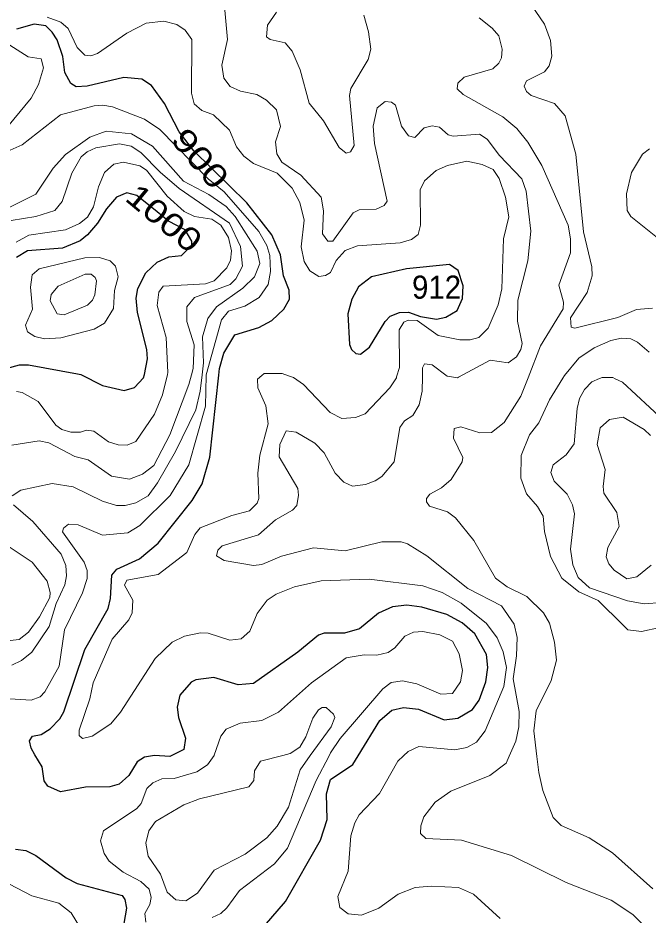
# Model space of a CAD drawing. Extents: x 473.9 to 500, y 7733.1 to 7760.8.
# Drawn here: x 482.693 to 484.875, y 7756.121 to 7759.228 of the extents above; entities that cross this region are included whole.
import ezdxf
from ezdxf.enums import TextEntityAlignment as Align

# ---------------------------------------------------------------- set-up
doc = ezdxf.new("R2010")
doc.units = 0
doc.header["$LTSCALE"] = 0.032
doc.layers.add('1', color=7, linetype='Continuous', lineweight=25)
doc.layers.add('2', color=7, linetype='Continuous', lineweight=13)
doc.layers.add('21', color=7, linetype='Continuous')
doc.layers.add('61', color=7, linetype='Continuous')

msp = doc.modelspace()

# ---------------------------------------------------------------- linework, layer by layer
at = {"layer": '1'}
for points in [[(483.0138, 7757.2173), (483.0181, 7757.2984), (483.0355, 7757.3194), (483.1139, 7757.3545), (483.1789, 7757.4086), (483.2961, 7757.5567), (483.3312, 7757.6143), (483.3581, 7757.7068), (483.3886, 7757.9914), (483.391, 7758.0139), (483.4058, 7758.0675), (483.4435, 7758.1311), (483.5275, 7758.1564), (483.5725, 7758.1801), (483.6142, 7758.2199), (483.633, 7758.2547), (483.6327, 7758.2859), (483.613, 7758.3355), (483.6022, 7758.4075), (483.5727, 7758.477), (483.4856, 7758.5883), (483.3021, 7758.7675), (483.2511, 7758.8332), (483.2002, 7758.9324), (483.1554, 7758.9939), (483.1223, 7759.0163), (483.0593, 7759.0213), (482.9332, 7758.9921), (482.8944, 7758.9892), (482.8759, 7759.0013), (482.8557, 7759.0389), (482.8481, 7759.095), (482.829, 7759.1523), (482.8121, 7759.1794), (482.7897, 7759.2007), (482.7493, 7759.207), (482.6879, 7759.1896)], [(482.6527, 7758.014), (482.6988, 7758.0267), (482.7296, 7758.0268), (482.899, 7757.9959), (482.9108, 7757.9937), (482.9855, 7757.9547), (483.0612, 7757.9384), (483.0967, 7757.9486), (483.1284, 7757.9813), (483.1309, 7757.9937), (483.1418, 7758.048), (483.139, 7758.0802), (483.1067, 7758.2079), (483.1025, 7758.2574), (483.1079, 7758.2909), (483.1358, 7758.3457), (483.1749, 7758.3829), (483.216, 7758.4004), (483.26, 7758.4055), (483.2948, 7758.4412), (483.2949, 7758.4548), (483.272, 7758.4944), (483.2144, 7758.5243), (483.1754, 7758.5572), (483.1052, 7758.6127), (483.0701, 7758.623), (483.0339, 7758.6076), (483, 7758.5673), (482.969, 7758.5174), (482.9344, 7758.4771), (482.9088, 7758.4567), (482.847, 7758.4309), (482.7265, 7758.4212), (482.688, 7758.3985)], [(483.5254, 7756.0584), (483.6193, 7756.1677), (483.741, 7756.3805), (483.764, 7756.4519), (483.761, 7756.5409), (483.7758, 7756.5905), (483.8523, 7756.6423), (483.8709, 7756.6728), (483.9455, 7756.7955), (483.9879, 7756.8305), (484.0277, 7756.84), (484.0801, 7756.8343), (484.1685, 7756.7975), (484.2163, 7756.8026), (484.2674, 7756.8331), (484.2899, 7756.8656), (484.313, 7756.9294), (484.3197, 7756.979), (484.3156, 7757.024), (484.2746, 7757.0949), (484.2312, 7757.1334), (484.1782, 7757.1616), (484.0919, 7757.1877), (484.0396, 7757.1945), (483.9901, 7757.1889), (483.9419, 7757.1672), (483.8762, 7757.1121), (483.8238, 7757.098), (483.7537, 7757.0971), (483.7341, 7757.0905), (483.6623, 7757.0318), (483.5088, 7756.9233), (483.456, 7756.9187), (483.3715, 7756.9435), (483.3087, 7756.9363), (483.2932, 7756.9272), (483.254, 7756.883), (483.2441, 7756.8414), (483.2494, 7756.8053), (483.2736, 7756.7333), (483.268, 7756.6941), (483.2279, 7756.6748), (483.2189, 7756.6704), (483.1661, 7756.6743), (483.1313, 7756.6679), (483.1061, 7756.6521), (483.0777, 7756.6048), (483.0431, 7756.5745), (483.011, 7756.5649), (482.9272, 7756.5642), (482.8409, 7756.5482), (482.7968, 7756.5672), (482.784, 7756.5858), (482.7767, 7756.6342), (482.7522, 7756.6762), (482.7388, 7756.6991), (482.7332, 7756.7244), (482.7442, 7756.7402), (482.774, 7756.7466), (482.8043, 7756.7661), (482.8383, 7756.801), (482.8518, 7756.8245), (482.9245, 7757.0404), (483.0059, 7757.1826), (483.0138, 7757.2173)], [(482.685, 7756.3494), (482.7203, 7756.3444), (482.7551, 7756.327), (482.8607, 7756.2496), (482.8978, 7756.2308), (483.0541, 7756.1891), (483.063, 7756.1753), (483.0687, 7756.145), (483.051, 7756.0384)]]:
    msp.add_lwpolyline(points, dxfattribs=at)
msp.add_lwpolyline([(484.2137, 7758.2146), (484.2321, 7758.2562), (484.2341, 7758.3009), (484.2167, 7758.3532), (484.1874, 7758.3743), (484.0383, 7758.3596), (483.9174, 7758.3318), (483.8717, 7758.2969), (483.8487, 7758.2546), (483.8357, 7758.2036), (483.8408, 7758.0969), (483.8478, 7758.0801), (483.8626, 7758.0658), (483.8786, 7758.0633), (483.91, 7758.0877), (483.9647, 7758.1771), (483.9817, 7758.1957), (484.0137, 7758.2077), (484.0449, 7758.2092), (484.0872, 7758.1946), (484.1418, 7758.1852), (484.175, 7758.1916)], close=True, dxfattribs=at)
at = {"layer": '2'}
for points in [[(483.4093, 7759.2555), (483.4183, 7759.153), (483.3992, 7759.0644), (483.4057, 7759.0198), (483.4274, 7758.9902), (483.4641, 7758.975), (483.5204, 7758.9625), (483.5534, 7758.9435), (483.5879, 7758.9095), (483.6016, 7758.8526), (483.5854, 7758.7988), (483.5897, 7758.757), (483.6066, 7758.7287), (483.6724, 7758.6836), (483.7432, 7758.6072), (483.7513, 7758.5599), (483.7478, 7758.4801), (483.7661, 7758.4556), (483.7831, 7758.4548), (483.8537, 7758.5527), (483.8745, 7758.5633), (483.9328, 7758.5654), (483.9614, 7758.5783), (483.9717, 7758.5931), (483.9275, 7758.7932), (483.9234, 7758.8538), (483.9366, 7758.9165), (483.9646, 7758.9392), (483.9862, 7758.937), (484, 7758.9264), (484.0213, 7758.8535), (484.0451, 7758.8199), (484.0677, 7758.8146), (484.099, 7758.8472), (484.1274, 7758.8549), (484.1523, 7758.8495), (484.1831, 7758.8238), (484.2002, 7758.8189), (484.2907, 7758.8258), (484.3171, 7758.8083), (484.3605, 7758.7513), (484.4371, 7758.6707), (484.4525, 7758.6287), (484.4685, 7758.49), (484.4589, 7758.3874), (484.4235, 7758.2502), (484.4227, 7758.1776), (484.4388, 7758.101), (484.4346, 7758.0799), (484.4193, 7758.0546), (484.3902, 7758.0333)], [(484.4708, 7759.272), (484.5156, 7759.206), (484.5364, 7759.1502), (484.5416, 7759.0961), (484.5327, 7759.0622), (484.5162, 7759.0414), (484.4541, 7759.0099), (484.446, 7758.992), (484.4539, 7758.9733), (484.4698, 7758.9595), (484.5505, 7758.9314), (484.5874, 7758.8896), (484.6244, 7758.7568), (484.6516, 7758.4877), (484.6805, 7758.3666), (484.6816, 7758.3349), (484.6638, 7758.2775), (484.6057, 7758.1901), (484.6082, 7758.1568), (484.6215, 7758.1537), (484.7705, 7758.1912), (484.8348, 7758.2182), (484.8901, 7758.2229)], [(482.7945, 7759.2309), (482.8419, 7759.2134), (482.8676, 7759.1918), (482.8982, 7759.1257), (482.9248, 7759.0994), (482.9454, 7759.097), (482.9681, 7759.105), (483.0698, 7759.1753), (483.1372, 7759.2098), (483.1979, 7759.2167), (483.2434, 7759.2055), (483.2724, 7759.1857), (483.2954, 7759.1535), (483.2946, 7758.968), (483.3034, 7758.9309), (483.3296, 7758.9077), (483.3704, 7758.8921), (483.4261, 7758.8391), (483.4495, 7758.7815), (483.4748, 7758.7496), (483.5086, 7758.7241), (483.5912, 7758.6908), (483.6426, 7758.6385), (483.6695, 7758.589), (483.6844, 7758.5279), (483.6732, 7758.4351), (483.6843, 7758.3848), (483.7041, 7758.3528), (483.7353, 7758.3323), (483.7584, 7758.3356), (483.7757, 7758.347), (483.7948, 7758.3884), (483.8263, 7758.4222), (483.8689, 7758.439), (484.0163, 7758.4494), (484.0555, 7758.4607), (484.0792, 7758.4786), (484.0872, 7758.5107), (484.0852, 7758.6324), (484.1001, 7758.664), (484.1406, 7758.7002), (484.1799, 7758.7174), (484.2473, 7758.7319), (484.3004, 7758.7206), (484.3382, 7758.7028), (484.3589, 7758.672), (484.3816, 7758.6072), (484.3921, 7758.5392), (484.3744, 7758.4635), (484.3687, 7758.2904), (484.3559, 7758.2348), (484.3208, 7758.1543), (484.2887, 7758.1216), (484.2582, 7758.1129), (484.2232, 7758.1128), (484.1482, 7758.1278), (484.075, 7758.1804), (484.0443, 7758.1811), (484.0293, 7758.1751), (484.0124, 7758.1479), (484.0141, 7758.0177), (484.0043, 7757.9857), (484.0032, 7757.9822), (483.9805, 7757.947), (483.8956, 7757.8575), (483.862, 7757.844), (483.8149, 7757.8412), (483.774, 7757.8621), (483.6813, 7757.9584), (483.647, 7757.9834), (483.6294, 7757.9892), (483.6079, 7757.9962), (483.5454, 7757.997)], [(483.8904, 7759.2376), (483.9072, 7759.1797), (483.915, 7759.12), (483.9053, 7759.0843), (483.8451, 7758.9841), (483.8414, 7758.96), (483.8575, 7758.7864), (483.8445, 7758.7648), (483.8294, 7758.7603), (483.8048, 7758.7789), (483.7508, 7758.8714), (483.7013, 7758.9326), (483.6706, 7759.0483), (483.6429, 7759.1131), (483.6179, 7759.1415), (483.5666, 7759.1529), (483.5533, 7759.1627), (483.557, 7759.2033), (483.5882, 7759.2478)], [(484.8913, 7756.2121), (484.7514, 7756.3366), (484.6705, 7756.3883), (484.5738, 7756.4318), (484.546, 7756.4585), (484.5107, 7756.5522), (484.4962, 7756.6146), (484.4898, 7756.6709), (484.4797, 7756.7587), (484.4873, 7756.8289), (484.5391, 7756.9334), (484.5571, 7757.0034), (484.5505, 7757.0662), (484.5335, 7757.1322), (484.5131, 7757.1683), (484.4547, 7757.225), (484.3868, 7757.2577), (484.3469, 7757.2879), (484.2718, 7757.4184), (484.2079, 7757.4969), (484.1798, 7757.5178), (484.1183, 7757.5375), (484.1075, 7757.5524), (484.1078, 7757.5634), (484.1187, 7757.5786), (484.1598, 7757.6013), (484.1926, 7757.6296), (484.2315, 7757.6908), (484.2334, 7757.706), (484.2006, 7757.7732), (484.2037, 7757.8065), (484.227, 7757.8119), (484.2918, 7757.791), (484.3327, 7757.7928), (484.3761, 7757.8271), (484.4343, 7757.9185), (484.4591, 7757.9816), (484.5027, 7758.0922), (484.5805, 7758.2208), (484.5821, 7758.2435), (484.5658, 7758.3031), (484.6059, 7758.4143), (484.6059, 7758.4631), (484.5979, 7758.5107), (484.5067, 7758.7171), (484.4585, 7758.7975), (484.4198, 7758.8449), (484.3716, 7758.8859), (484.2341, 7758.9632), (484.2136, 7758.9822), (484.2165, 7759.0022), (484.2375, 7759.0236), (484.3374, 7759.0521), (484.3576, 7759.0711), (484.367, 7759.0897), (484.3694, 7759.1202), (484.3577, 7759.1663), (484.335, 7759.1933), (484.2899, 7759.2287)], [(482.6652, 7759.1344), (482.7281, 7759.0934), (482.7733, 7759.0863), (482.7814, 7759.0551), (482.7647, 7758.9981), (482.7393, 7758.9502), (482.641, 7758.831)], [(482.6665, 7758.7701), (482.7078, 7758.7888), (482.8403, 7758.8929), (482.9572, 7758.9239), (482.9866, 7758.9264), (483.0204, 7758.92), (483.1315, 7758.8772), (483.1849, 7758.8416), (483.3515, 7758.6712), (483.4068, 7758.6261), (483.527, 7758.4884), (483.5552, 7758.4399), (483.5648, 7758.4057), (483.568, 7758.3501), (483.5593, 7758.3055), (483.5287, 7758.26), (483.4787, 7758.2294), (483.4225, 7758.2124), (483.398, 7758.1822), (483.3453, 7757.9918), (483.3448, 7757.9898), (483.343, 7757.8831), (483.2847, 7757.6805), (483.2202, 7757.5738), (483.1153, 7757.4704), (483.0734, 7757.4455), (482.9854, 7757.4365), (482.9022, 7757.4726), (482.8679, 7757.4746), (482.851, 7757.4614), (482.8477, 7757.4484), (482.9223, 7757.3433), (482.9325, 7757.315), (482.9329, 7757.2872), (482.9167, 7757.2372), (482.8549, 7757.1085), (482.8363, 7756.9831), (482.7864, 7756.8948), (482.7699, 7756.8774), (482.739, 7756.8658), (482.6269, 7756.8725)], [(482.6728, 7757.5732), (482.7036, 7757.5925), (482.8113, 7757.6159), (482.8848, 7757.604), (482.9861, 7757.5543), (483.0344, 7757.5394), (483.0649, 7757.5396), (483.1008, 7757.5492), (483.1438, 7757.5729), (483.1768, 7757.6179), (483.2386, 7757.7265), (483.3092, 7757.8713), (483.3243, 7757.9357), (483.3308, 7757.9919), (483.3355, 7758.0332), (483.3324, 7758.1232), (483.3506, 7758.187), (483.3802, 7758.2273), (483.4723, 7758.2918), (483.5123, 7758.3316), (483.5307, 7758.3778), (483.5215, 7758.4202), (483.4456, 7758.5404), (483.4139, 7758.5746), (483.3542, 7758.6162), (483.2668, 7758.6631), (483.1588, 7758.7836), (483.0858, 7758.8269), (482.9985, 7758.8356), (482.9421, 7758.8149), (482.8581, 7758.7551), (482.8147, 7758.7083), (482.7555, 7758.6184), (482.6403, 7758.5601)], [(482.6698, 7758.5268), (482.755, 7758.5402), (482.8214, 7758.5618), (482.8459, 7758.5927), (482.8803, 7758.6903), (482.9123, 7758.7475), (482.9325, 7758.7648), (482.963, 7758.7787), (483.0444, 7758.792), (483.0853, 7758.7844), (483.1192, 7758.7623), (483.1851, 7758.6941), (483.251, 7758.6373), (483.4253, 7758.5173), (483.4634, 7758.4368), (483.4705, 7758.3688), (483.4476, 7758.3247), (483.4283, 7758.3051), (483.3045, 7758.2598), (483.2783, 7758.2271), (483.2781, 7758.1768), (483.3033, 7758.0959), (483.2995, 7758.0145), (483.2938, 7757.9922), (483.2851, 7757.9581), (483.2185, 7757.7845), (483.1634, 7757.6785), (483.1244, 7757.6486), (483.0789, 7757.6305), (483.0166, 7757.6413), (482.936, 7757.6973), (482.8901, 7757.7094), (482.7997, 7757.7561), (482.7669, 7757.7639), (482.6726, 7757.7491)], [(484.9471, 7758.4347), (484.8154, 7758.5409), (484.8017, 7758.5616), (484.7996, 7758.619), (484.8175, 7758.6924), (484.8552, 7758.7568), (484.8794, 7758.7752)], [(482.6867, 7758.452), (482.7311, 7758.4759), (482.8579, 7758.4943), (482.9063, 7758.5166), (482.9346, 7758.5387), (482.9545, 7758.5734), (482.9721, 7758.6428), (482.9926, 7758.6933), (483.0252, 7758.722), (483.059, 7758.7286), (483.1157, 7758.7164), (483.1378, 7758.7013), (483.2104, 7758.611), (483.2688, 7758.5579), (483.3049, 7758.5407), (483.3647, 7758.5311), (483.3951, 7758.5107), (483.4225, 7758.4675), (483.4328, 7758.4213), (483.4291, 7758.3896), (483.4165, 7758.3632), (483.372, 7758.3176)], [(483.372, 7758.3176), (483.3431, 7758.3074), (483.1958, 7758.2991), (483.1808, 7758.2784), (483.1757, 7758.2319), (483.2061, 7758.121), (483.2125, 7758.0001), (483.2108, 7757.993), (483.1938, 7757.9224), (483.1659, 7757.8564), (483.1018, 7757.7615), (483.0718, 7757.749), (483.0401, 7757.7492), (483.0072, 7757.7604), (482.9555, 7757.7976), (482.9311, 7757.8008), (482.9099, 7757.7937), (482.8761, 7757.7936), (482.845, 7757.8023), (482.8243, 7757.8177), (482.7636, 7757.8995), (482.7079, 7757.9313), (482.6887, 7757.9342)], [(484.8785, 7758.071), (484.8383, 7758.1053), (484.8145, 7758.1164), (484.7823, 7758.1191), (484.7453, 7758.1114), (484.6879, 7758.0854), (484.6353, 7758.0496)], [(484.6353, 7758.0496), (484.5858, 7757.9899), (484.5799, 7757.9805), (484.533, 7757.905), (484.4962, 7757.8263), (484.4647, 7757.7845), (484.4355, 7757.7131), (484.4339, 7757.6344), (484.4535, 7757.5803), (484.492, 7757.5358), (484.511, 7757.5029), (484.516, 7757.4494), (484.537, 7757.3624), (484.5756, 7757.2876), (484.6355, 7757.2402), (484.7013, 7757.2103), (484.7871, 7757.126), (484.8044, 7757.109), (484.8519, 7757.103), (484.9153, 7757.1174)], [(484.3902, 7758.0333), (484.328, 7758.0434), (484.2185, 7757.9838), (484.215, 7757.9819), (484.2011, 7757.9839), (484.179, 7757.9872), (484.1268, 7758.0266), (484.1002, 7758.0305), (484.0938, 7758.016), (484.0932, 7757.9849), (484.0923, 7757.9353), (484.0825, 7757.8885), (484.0604, 7757.8514), (484.0319, 7757.8329), (484.0158, 7757.8095), (483.996, 7757.6911), (483.9529, 7757.6403), (483.93, 7757.6245), (483.8962, 7757.6125), (483.8513, 7757.6063), (483.8214, 7757.6201), (483.7919, 7757.6516), (483.7536, 7757.7218), (483.7209, 7757.7549), (483.6559, 7757.794), (483.6219, 7757.7979), (483.6, 7757.7512), (483.5976, 7757.708), (483.6618, 7757.598), (483.6644, 7757.5751), (483.6582, 7757.5396), (483.6441, 7757.5235), (483.5854, 7757.4896), (483.5255, 7757.4376), (483.4, 7757.3996), (483.3848, 7757.385), (483.3807, 7757.3653), (483.4073, 7757.3492), (483.5092, 7757.3313), (483.5381, 7757.3351), (483.6059, 7757.364), (483.7167, 7757.3931), (483.8259, 7757.3824), (483.9526, 7757.4142), (484.0196, 7757.4139), (484.0416, 7757.4068), (484.109, 7757.365), (484.2506, 7757.2517), (484.3673, 7757.1922), (484.4115, 7757.1288), (484.422, 7757.0826), (484.4196, 7757.0188), (484.4074, 7756.9393), (484.4282, 7756.8261), (484.4267, 7756.7731), (484.4173, 7756.7231), (484.3941, 7756.6712), (484.3833, 7756.6472), (484.3271, 7756.605), (484.1915, 7756.5507), (484.1377, 7756.5116), (484.0989, 7756.4611), (484.0878, 7756.4298), (484.0873, 7756.4038), (484.1048, 7756.386), (484.2286, 7756.3808), (484.4015, 7756.3269), (484.591, 7756.2342), (484.7469, 7756.1729), (484.8221, 7756.1229), (484.8582, 7756.0872)], [(483.5454, 7757.997), (483.5373, 7757.99), (483.5228, 7757.9775), (483.5239, 7757.9476), (483.5514, 7757.8852), (483.56, 7757.8225), (483.531, 7757.7137), (483.5238, 7757.6515), (483.5269, 7757.5642), (483.5216, 7757.548), (483.4954, 7757.5206), (483.4332, 7757.5047), (483.3241, 7757.4619), (483.3053, 7757.4387), (483.2777, 7757.377), (483.179, 7757.3006), (483.07, 7757.2806), (483.0617, 7757.2634), (483.0904, 7757.2113), (483.0885, 7757.1675), (483.0767, 7757.1433), (483.0193, 7757.0767), (482.9533, 7756.9258), (482.9423, 7756.87), (482.9049, 7756.7615), (482.9048, 7756.7435), (482.9167, 7756.7331), (482.9502, 7756.7408), (483.0151, 7756.7834), (483.0485, 7756.824), (483.168, 7757.01), (483.2269, 7757.0658), (483.2702, 7757.087), (483.3254, 7757.0989), (483.3516, 7757.0977), (483.4262, 7757.0732), (483.4659, 7757.078), (483.4962, 7757.1039), (483.5219, 7757.1659), (483.5564, 7757.2118), (483.5875, 7757.2321), (483.6502, 7757.2581), (483.743, 7757.2783), (483.9091, 7757.2846), (484.0952, 7757.2612), (484.1621, 7757.2382), (484.2278, 7757.2017), (484.3148, 7757.131), (484.3523, 7757.0817), (484.3729, 7757.0325), (484.3848, 7756.9783), (484.3751, 7756.9123), (484.3106, 7756.7591), (484.2808, 7756.7196), (484.2468, 7756.7016), (484.2055, 7756.6929), (484.0812, 7756.7055), (484.0437, 7756.6882), (484.0275, 7756.6723), (484.0089, 7756.654), (483.9452, 7756.5418), (483.8743, 7756.4685), (483.8591, 7756.4407), (483.846, 7756.3952), (483.8362, 7756.273), (483.8012, 7756.185), (483.8078, 7756.1476), (483.8368, 7756.1257), (483.8829, 7756.1203), (483.9428, 7756.1452), (484.0098, 7756.193), (484.0689, 7756.2161), (484.1237, 7756.221), (484.2188, 7756.2161), (484.2702, 7756.1933), (484.3624, 7756.1097)], [(484.9222, 7757.2041), (484.8611, 7757.1994), (484.8032, 7757.2096), (484.6719, 7757.2541), (484.6328, 7757.2902), (484.6136, 7757.3338), (484.606, 7757.3889), (484.6204, 7757.5111), (484.6133, 7757.5422), (484.5942, 7757.5785), (484.549, 7757.6241), (484.5385, 7757.6537), (484.5462, 7757.6807), (484.5914, 7757.7148), (484.6193, 7757.753), (484.6288, 7757.8757), (484.6373, 7757.9104), (484.6549, 7757.9419), (484.6804, 7757.9675), (484.7066, 7757.9793), (484.7152, 7757.9832), (484.7528, 7757.9824), (484.7606, 7757.9788), (484.7865, 7757.9669), (484.928, 7757.835)], [(484.885, 7757.3328), (484.8362, 7757.2924), (484.8016, 7757.2858), (484.7571, 7757.3159), (484.7388, 7757.337), (484.7298, 7757.3621), (484.7352, 7757.3944), (484.7748, 7757.4671), (484.7661, 7757.5149), (484.7216, 7757.5819), (484.7186, 7757.6049), (484.7258, 7757.6644), (484.6985, 7757.7512), (484.7086, 7757.8083), (484.741, 7757.8378), (484.7885, 7757.8458), (484.8614, 7757.8025), (484.8833, 7757.7823)], [(482.672, 7756.987), (482.706, 7757.003), (482.741, 7757.0317), (482.8011, 7757.1204), (482.8253, 7757.2007), (482.8556, 7757.2645), (482.8612, 7757.2962), (482.8588, 7757.332), (482.843, 7757.3708), (482.745, 7757.4837), (482.6775, 7757.5422)], [(482.6418, 7757.41), (482.7426, 7757.3429), (482.7944, 7757.2774), (482.8049, 7757.2383), (482.8033, 7757.2211), (482.7683, 7757.1541), (482.7301, 7757.1014), (482.6977, 7757.0761), (482.656, 7757.0708)], [(483.3654, 7756.1126), (483.3955, 7756.1262), (483.4167, 7756.1462), (483.4599, 7756.2068), (483.5813, 7756.2987), (483.6269, 7756.353), (483.726, 7756.5869), (483.7705, 7756.6731), (483.7756, 7756.6829), (483.8092, 7756.733), (483.9568, 7756.9047), (483.9857, 7756.9261), (484.0243, 7756.9325), (484.0742, 7756.9218), (484.1573, 7756.8859), (484.1974, 7756.8883), (484.2255, 7756.9285), (484.2319, 7756.9679), (484.2205, 7757.0259), (484.1974, 7757.07), (484.1537, 7757.0914), (484.0951, 7757.1036), (484.0629, 7757.1014), (484.0325, 7757.0866), (483.9977, 7757.047), (483.9751, 7757.0309), (483.9356, 7757.0207), (483.8919, 7757.0225), (483.8296, 7757.0125), (483.7091, 7756.9255), (483.5953, 7756.8235), (483.538, 7756.7955), (483.4624, 7756.7861), (483.4142, 7756.7646), (483.3954, 7756.7408), (483.3729, 7756.6751), (483.3724, 7756.6743), (483.35, 7756.642), (483.3126, 7756.6169), (483.2345, 7756.5946), (483.1913, 7756.5928), (483.1604, 7756.5792), (483.1395, 7756.5593), (483.1196, 7756.5076), (483.1049, 7756.4904), (482.9897, 7756.4127), (482.9795, 7756.3785), (482.992, 7756.3345), (483.0092, 7756.3082), (483.0578, 7756.2703), (483.1185, 7756.2378), (483.1475, 7756.2107), (483.1546, 7756.1824), (483.1497, 7756.1577), (483.1321, 7756.1262), (483.1365, 7756.0969)], [(482.9094, 7756.0763), (482.8777, 7756.1288), (482.8344, 7756.1619), (482.7411, 7756.188), (482.664, 7756.2282), (482.6152, 7756.2275), (482.5675, 7756.2139), (482.5261, 7756.2172), (482.495, 7756.2359), (482.4431, 7756.2828), (482.3714, 7756.3217), (482.3475, 7756.3217), (482.3255, 7756.3124), (482.3119, 7756.2677), (482.2993, 7756.2536), (482.2801, 7756.2452), (482.2518, 7756.2507), (482.1393, 7756.314), (482.1024, 7756.3197), (482.0888, 7756.305), (482.0887, 7756.2857), (482.1166, 7756.1893), (482.1215, 7756.1458), (482.1045, 7756.11)]]:
    msp.add_lwpolyline(points, dxfattribs=at)
for points in [[(483.0236, 7758.222), (483.0274, 7758.2842), (483.0404, 7758.3311), (483.0313, 7758.3683), (483.0124, 7758.387), (482.9759, 7758.3981), (482.9249, 7758.3976), (482.7663, 7758.3594), (482.7427, 7758.3388), (482.7366, 7758.2958), (482.7438, 7758.2199), (482.719, 7758.164), (482.7264, 7758.1415), (482.7518, 7758.1249), (482.7856, 7758.1169), (482.8414, 7758.1201), (482.9572, 7758.1504), (482.9927, 7758.1713)], [(482.9591, 7758.2687), (482.9649, 7758.3176), (482.9606, 7758.3293), (482.9466, 7758.3403), (482.9255, 7758.3405), (482.832, 7758.2987), (482.8083, 7758.2703), (482.8053, 7758.2484), (482.8289, 7758.2037), (482.8527, 7758.2004), (482.9345, 7758.2339), (482.9515, 7758.2503)], [(483.4931, 7756.5653), (483.5096, 7756.5867), (483.5122, 7756.6203), (483.5331, 7756.6538), (483.6104, 7756.6736), (483.6362, 7756.6802), (483.6691, 7756.7024), (483.6899, 7756.7382), (483.7138, 7756.8035), (483.7334, 7756.8317), (483.7465, 7756.84), (483.7604, 7756.8396), (483.7857, 7756.8174), (483.7905, 7756.805), (483.7771, 7756.7731), (483.7053, 7756.6733), (483.6698, 7756.6239), (483.6297, 7756.4943), (483.5908, 7756.4288), (483.5553, 7756.389), (483.4801, 7756.332), (483.3724, 7756.2765), (483.3147, 7756.1975), (483.274, 7756.1703), (483.24, 7756.1739), (483.2102, 7756.2001), (483.1871, 7756.2628), (483.1438, 7756.325), (483.1354, 7756.3707), (483.1464, 7756.4134), (483.1692, 7756.4452), (483.2673, 7756.5028), (483.3213, 7756.5234)]]:
    msp.add_lwpolyline(points, close=True, dxfattribs=at)

# ---------------------------------------------------------------- texts
at = {"layer": '21', "width": 0.95}
msp.add_text('912', height=0.08, dxfattribs=at).set_placement((484.0576, 7758.2558))
at = {"layer": '61'}
for s, rotation, width, p in [('900', 310.413, 1.3, (483.2937, 7758.7156)), ('1000', 320.332, 1.25, (483.1738, 7758.504))]:
    msp.add_text(s, height=0.08, rotation=rotation, dxfattribs=dict(at, width=width)).set_placement(p, align=Align.CENTER)

doc.saveas('drawing.dxf')
